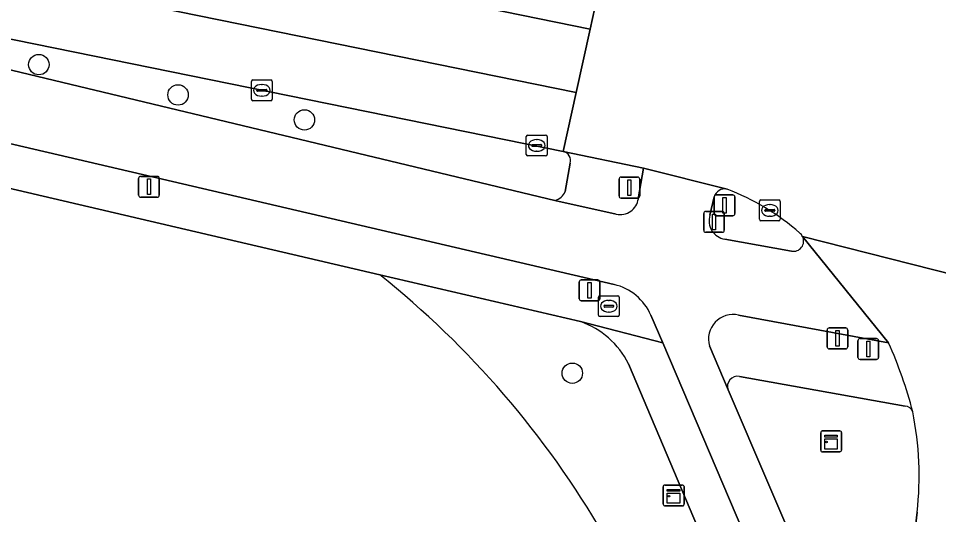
# Model space of a CAD drawing. Extents: x 157692 to 159674, y 381452 to 383291.
# Drawn here: x 158465.57 to 158509.71, y 382089.43 to 382113.23 of the extents above; entities that cross this region are included whole.
import ezdxf

# ---------------------------------------------------------------- set-up
doc = ezdxf.new("R2010")
doc.units = 0
for name, color, linetype in [('IMGEO_Berm_groen', 7, 'Continuous'), ('IMGEO_Boom', 7, 'Continuous'), ('IMGEO_Brandkraan', 7, 'Continuous'), ('IMGEO_Drukknoppaal', 7, 'Continuous'), ('IMGEO_Erf', 7, 'Continuous'), ('IMGEO_Fietspad_gesloten', 7, 'Continuous'), ('IMGEO_Groenvoorziening', 7, 'Continuous'), ('IMGEO_Kast', 7, 'Continuous'), ('IMGEO_Kolk', 7, 'Continuous'), ('IMGEO_Lichtmast', 7, 'Continuous'), ('IMGEO_Rijbaan_lokaal_gesloten', 7, 'Continuous'), ('IMGEO_Rijbaan_regionaal_gesloten', 7, 'Continuous'), ('IMGEO_Verkeerseiland_gesloten', 7, 'Continuous'), ('IMGEO_Verkeerseiland_groen', 7, 'Continuous'), ('IMGEO_Verkeersregelinstallatiepaal', 7, 'Continuous'), ('IMGEO_Voetpad_open', 7, 'Continuous')]:
    doc.layers.add(name, color=color, linetype=linetype)

msp = doc.modelspace()

# ---------------------------------------------------------------- linework, layer by layer
at = {"layer": 'IMGEO_Berm_groen'}
for points in [[(158425.894, 382120.243), (158425.259, 382119.357), (158456.228, 382112.909), (158491.301, 382104.499)], [(158491.699, 382106.851), (158425.894, 382120.243)], [(158491.8, 382104.93), (158492.033, 382106.285)]]:
    msp.add_lwpolyline(points, dxfattribs=at)
for centre, radius, start, end in [((158491.605, 382106.414), 0.447, 343.2484, 77.8418), ((158491.125, 382105.207), 0.73, 283.9684, 337.6677)]:
    msp.add_arc(centre, radius, start, end, dxfattribs=at)
at = {"layer": 'IMGEO_Boom'}
for centre in [(158466.555, 382111.014), (158473.23, 382109.56), (158479.291, 382108.363), (158492.139, 382096.215)]:
    msp.add_circle(centre, 0.489, dxfattribs=at)
at = {"layer": 'IMGEO_Brandkraan'}
for p, q in [((158493.392, 382099.002), (158493.392, 382099.854)), ((158493.467, 382099.928), (158494.319, 382099.928)), ((158493.88, 382099.708), (158493.905, 382099.708)), ((158494.393, 382099.854), (158494.393, 382099.002)), ((158493.651, 382099.422), (158493.651, 382099.434)), ((158494.089, 382099.385), (158493.691, 382099.385)), ((158493.694, 382099.471), (158494.092, 382099.471)), ((158493.903, 382099.148), (158493.878, 382099.148)), ((158494.135, 382099.434), (158494.135, 382099.422)), ((158494.319, 382098.928), (158493.467, 382098.928))]:
    msp.add_line(p, q, dxfattribs=at)
for points in [[(158493.392, 382099.002), (158493.392, 382099.854)], [(158493.467, 382099.928), (158494.319, 382099.928)], [(158494.393, 382099.854), (158494.393, 382099.002)], [(158494.319, 382098.928), (158493.467, 382098.928)]]:
    msp.add_lwpolyline(points, dxfattribs=at)
for centre, radius, start, end in [((158493.469, 382099.852), 0.0765, 91.552, 178.448), ((158493.469, 382099.852), 0.0765, 91.552, 178.448), ((158494.317, 382099.852), 0.0765, 1.552, 88.448), ((158494.317, 382099.852), 0.0765, 1.552, 88.448), ((158493.691, 382099.431), 0.0403, 85.8775, 175.7526), ((158493.688, 382099.421), 0.0366, 178.938, 274.7102), ((158494.092, 382099.428), 0.043, 264.8664, 352.4533), ((158494.096, 382099.433), 0.0386, 1.7309, 96.639), ((158493.469, 382099.004), 0.0765, 181.552, 268.448), ((158493.469, 382099.004), 0.0765, 181.552, 268.448), ((158494.317, 382099.004), 0.0765, 271.552, 358.448), ((158494.317, 382099.004), 0.0765, 271.552, 358.448)]:
    msp.add_arc(centre, radius, start, end, dxfattribs=at)
for centre, major_axis, ratio, start_param, end_param in [((158493.879, 382099.428), (-0.387, 0.002), 0.722429, 4.712389, 7.853982), ((158493.904, 382099.428), (-0.39, 0.002), 0.717154, 1.570796, 4.712389)]:
    msp.add_ellipse(centre, major_axis=major_axis, ratio=ratio, start_param=start_param, end_param=end_param, dxfattribs=at)
at = {"layer": 'IMGEO_Drukknoppaal'}
for p, q in [((158498.539, 382103.971), (158499.329, 382103.971)), ((158499.329, 382103.971), (158498.539, 382103.971)), ((158498.439, 382103.071), (158498.439, 382103.871)), ((158498.439, 382103.871), (158498.439, 382103.071)), ((158499.429, 382103.871), (158499.429, 382103.071)), ((158499.429, 382103.071), (158499.429, 382103.871)), ((158499.329, 382102.971), (158498.539, 382102.971)), ((158498.539, 382102.971), (158499.329, 382102.971)), ((158504.36, 382097.483), (158504.36, 382098.283)), ((158504.36, 382098.283), (158504.36, 382097.483)), ((158504.46, 382098.383), (158505.25, 382098.383)), ((158505.25, 382098.383), (158504.46, 382098.383)), ((158505.35, 382098.283), (158505.35, 382097.483)), ((158505.35, 382097.483), (158505.35, 382098.283)), ((158505.25, 382097.383), (158504.46, 382097.383)), ((158504.46, 382097.383), (158505.25, 382097.383))]:
    msp.add_line(p, q, dxfattribs=at)
for points in [[(158498.859, 382103.846), (158499.009, 382103.846), (158499.009, 382103.096), (158498.859, 382103.096), (158498.859, 382103.846)], [(158504.78, 382098.258), (158504.93, 382098.258), (158504.93, 382097.508), (158504.78, 382097.508), (158504.78, 382098.258)]]:
    msp.add_lwpolyline(points, dxfattribs=at)
for centre, start, end in [((158498.539, 382103.871), 90, 180), ((158498.539, 382103.871), 90, 180), ((158499.329, 382103.871), 0, 90), ((158499.329, 382103.871), 360, 90), ((158498.539, 382103.071), 180, 270), ((158498.539, 382103.071), 180, 270), ((158499.329, 382103.071), 270, 0), ((158499.329, 382103.071), 270, 0), ((158504.46, 382098.283), 90, 180), ((158504.46, 382098.283), 90, 180), ((158505.25, 382098.283), 0, 90), ((158505.25, 382098.283), 360, 90), ((158504.46, 382097.483), 180, 270), ((158504.46, 382097.483), 180, 270), ((158505.25, 382097.483), 270, 0), ((158505.25, 382097.483), 270, 0)]:
    msp.add_arc(centre, 0.1, start, end, dxfattribs=at)
at = {"layer": 'IMGEO_Erf'}
msp.add_lwpolyline([(158482.902, 382100.939), (158451.557, 382108.262)], dxfattribs=at)
msp.add_arc((158454.95, 382066.003), 44.742, 30.1206, 51.3378, dxfattribs=at)
at = {"layer": 'IMGEO_Fietspad_gesloten'}
for points in [[(158425.259, 382119.357), (158412.089, 382122.099), (158411.877, 382122.143), (158411.39, 382122.244), (158364.316, 382131.865), (158356.236, 382133.545), (158356.182, 382133.329), (158355.402, 382130.125), (158363.947, 382128.382), (158413.639, 382118.174), (158421.294, 382116.601), (158452.239, 382110.244), (158494.143, 382100.466)], [(158494.247, 382103.843), (158491.301, 382104.499), (158456.228, 382112.909), (158425.259, 382119.357)], [(158499.559, 382105.048), (158495.56, 382106.047), (158495.305, 382104.583)], [(158498.735, 382103.787), (158498.935, 382104.675)], [(158502.65, 382102.068), (158499.453, 382102.645)], [(158500.113, 382099.002), (158507.31, 382097.668), (158503.18, 382102.771)], [(158495.907, 382098.995), (158496.472, 382097.668), (158503.557, 382081.036)], [(158505.721, 382071.117), (158506.522, 382079.024), (158505.463, 382081.757), (158499.613, 382095.423), (158498.711, 382097.521)]]:
    msp.add_lwpolyline(points, dxfattribs=at)
for centre, radius, start, end in [((158499.466, 382104.495), 0.561, 80.4847, 161.2535), ((158494.433, 382104.704), 0.881, 257.8396, 352.1008), ((158499.583, 382103.523), 0.888, 162.7237, 261.5932), ((158502.741, 382102.551), 0.491, 259.356, 26.6179), ((158493.574, 382097.99), 2.541, 23.3007, 77.0498), ((158499.853, 382097.844), 1.187, 77.3327, 195.8066)]:
    msp.add_arc(centre, radius, start, end, dxfattribs=at)
at = {"layer": 'IMGEO_Groenvoorziening'}
for points in [[(158492.532, 382098.689), (158482.902, 382100.939)], [(158502.514, 382078.537), (158494.827, 382096.666)]]:
    msp.add_lwpolyline(points, dxfattribs=at)
for centre, radius, start, end in [((158454.95, 382066.003), 44.742, 30.1206, 51.3378), ((158491.216, 382094.883), 4.027, 26.2802, 70.9287)]:
    msp.add_arc(centre, radius, start, end, dxfattribs=at)
at = {"layer": 'IMGEO_Kast'}
for p, q in [((158504.051, 382092.522), (158504.051, 382093.363)), ((158504.051, 382093.363), (158504.051, 382092.522)), ((158504.126, 382093.447), (158504.967, 382093.447)), ((158504.967, 382093.447), (158504.126, 382093.447)), ((158505.051, 382093.372), (158505.051, 382092.531)), ((158505.051, 382092.531), (158505.051, 382093.372)), ((158504.976, 382092.447), (158504.135, 382092.447)), ((158504.135, 382092.447), (158504.976, 382092.447)), ((158496.499, 382089.927), (158496.499, 382090.768)), ((158496.499, 382090.768), (158496.499, 382089.927)), ((158496.574, 382090.852), (158497.415, 382090.852)), ((158497.415, 382090.852), (158496.574, 382090.852)), ((158497.499, 382090.777), (158497.499, 382089.936)), ((158497.499, 382089.936), (158497.499, 382090.777)), ((158497.424, 382089.852), (158496.583, 382089.852)), ((158496.583, 382089.852), (158497.424, 382089.852))]:
    msp.add_line(p, q, dxfattribs=at)
for points in [[(158504.246, 382093.237), (158504.846, 382093.237), (158504.846, 382093.152), (158504.246, 382093.152), (158504.246, 382093.237)], [(158504.246, 382093.062), (158504.846, 382093.062), (158504.846, 382092.573), (158504.246, 382092.573), (158504.246, 382093.062)], [(158496.694, 382090.642), (158497.294, 382090.642), (158497.294, 382090.557), (158496.694, 382090.557), (158496.694, 382090.642)], [(158496.694, 382090.467), (158497.294, 382090.467), (158497.294, 382089.978), (158496.694, 382089.978), (158496.694, 382090.467)]]:
    msp.add_lwpolyline(points, dxfattribs=at)
for centre in [(158504.33, 382092.911), (158496.778, 382090.316)]:
    msp.add_circle(centre, 0.0377, dxfattribs=at)
for centre, start, end in [((158504.129, 382093.369), 92.4484, 184.2845), ((158504.129, 382093.369), 92.4484, 184.2845), ((158504.973, 382093.369), 2.4484, 94.2845), ((158504.973, 382093.369), 2.4484, 94.2845), ((158504.129, 382092.525), 182.4484, 274.2845), ((158504.129, 382092.525), 182.4484, 274.2845), ((158504.973, 382092.525), 272.4484, 4.2845), ((158504.973, 382092.525), 272.4484, 4.2845), ((158496.577, 382090.774), 92.4484, 184.2845), ((158496.577, 382090.774), 92.4484, 184.2845), ((158497.421, 382090.774), 2.4484, 94.2845), ((158497.421, 382090.774), 2.4484, 94.2845), ((158496.577, 382089.93), 182.4484, 274.2845), ((158496.577, 382089.93), 182.4484, 274.2845), ((158497.421, 382089.93), 272.4484, 4.2845), ((158497.421, 382089.93), 272.4484, 4.2845)]:
    msp.add_arc(centre, 0.0779, start, end, dxfattribs=at)
at = {"layer": 'IMGEO_Kolk'}
for p, q in [((158476.75, 382109.354), (158476.75, 382110.206)), ((158476.825, 382110.28), (158477.677, 382110.28)), ((158477.751, 382110.206), (158477.751, 382109.354)), ((158477.009, 382109.774), (158477.009, 382109.786)), ((158477.447, 382109.737), (158477.049, 382109.737)), ((158477.052, 382109.823), (158477.45, 382109.823)), ((158477.238, 382110.06), (158477.263, 382110.06)), ((158477.493, 382109.786), (158477.493, 382109.774)), ((158477.677, 382109.28), (158476.825, 382109.28)), ((158477.261, 382109.5), (158477.236, 382109.5)), ((158489.933, 382106.711), (158489.933, 382107.563)), ((158490.008, 382107.637), (158490.86, 382107.637)), ((158490.934, 382107.563), (158490.934, 382106.711)), ((158490.192, 382107.131), (158490.192, 382107.143)), ((158490.63, 382107.094), (158490.232, 382107.094)), ((158490.235, 382107.18), (158490.633, 382107.18)), ((158490.421, 382107.417), (158490.446, 382107.417)), ((158490.676, 382107.143), (158490.676, 382107.131)), ((158490.86, 382106.637), (158490.008, 382106.637)), ((158490.444, 382106.857), (158490.419, 382106.857)), ((158501.112, 382103.596), (158501.112, 382104.448)), ((158501.187, 382104.522), (158502.039, 382104.522)), ((158502.113, 382104.448), (158502.113, 382103.596)), ((158501.371, 382104.016), (158501.371, 382104.028)), ((158501.809, 382103.979), (158501.411, 382103.979)), ((158501.414, 382104.065), (158501.812, 382104.065)), ((158501.6, 382104.302), (158501.625, 382104.302)), ((158501.855, 382104.028), (158501.855, 382104.016)), ((158502.039, 382103.522), (158501.187, 382103.522)), ((158501.623, 382103.742), (158501.598, 382103.742))]:
    msp.add_line(p, q, dxfattribs=at)
for points in [[(158476.75, 382109.354), (158476.75, 382110.206)], [(158476.825, 382110.28), (158477.677, 382110.28)], [(158477.751, 382110.206), (158477.751, 382109.354)], [(158477.677, 382109.28), (158476.825, 382109.28)], [(158489.933, 382106.711), (158489.933, 382107.563)], [(158490.008, 382107.637), (158490.86, 382107.637)], [(158490.934, 382107.563), (158490.934, 382106.711)], [(158490.86, 382106.637), (158490.008, 382106.637)], [(158501.112, 382103.596), (158501.112, 382104.448)], [(158501.187, 382104.522), (158502.039, 382104.522)], [(158502.113, 382104.448), (158502.113, 382103.596)], [(158502.039, 382103.522), (158501.187, 382103.522)]]:
    msp.add_lwpolyline(points, dxfattribs=at)
for centre, radius, start, end in [((158476.827, 382110.204), 0.0765, 91.552, 178.448), ((158476.827, 382110.204), 0.0765, 91.552, 178.448), ((158477.675, 382110.204), 0.0765, 1.552, 88.448), ((158477.675, 382110.204), 0.0765, 1.552, 88.448), ((158477.049, 382109.783), 0.0403, 85.8775, 175.7526), ((158477.046, 382109.773), 0.0366, 178.938, 274.7102), ((158477.45, 382109.78), 0.043, 264.8664, 352.4533), ((158477.454, 382109.785), 0.0386, 1.7309, 96.639), ((158476.827, 382109.356), 0.0765, 181.552, 268.448), ((158476.827, 382109.356), 0.0765, 181.552, 268.448), ((158477.675, 382109.356), 0.0765, 271.552, 358.448), ((158477.675, 382109.356), 0.0765, 271.552, 358.448), ((158490.01, 382107.561), 0.0765, 91.552, 178.448), ((158490.01, 382107.561), 0.0765, 91.552, 178.448), ((158490.858, 382107.561), 0.0765, 1.552, 88.448), ((158490.858, 382107.561), 0.0765, 1.552, 88.448), ((158490.232, 382107.14), 0.0403, 85.8775, 175.7526), ((158490.229, 382107.13), 0.0366, 178.938, 274.7102), ((158490.633, 382107.137), 0.043, 264.8664, 352.4533), ((158490.637, 382107.142), 0.0386, 1.7309, 96.639), ((158490.01, 382106.713), 0.0765, 181.552, 268.448), ((158490.01, 382106.713), 0.0765, 181.552, 268.448), ((158490.858, 382106.713), 0.0765, 271.552, 358.448), ((158490.858, 382106.713), 0.0765, 271.552, 358.448), ((158501.189, 382104.446), 0.0765, 91.552, 178.448), ((158501.189, 382104.446), 0.0765, 91.552, 178.448), ((158502.037, 382104.446), 0.0765, 1.552, 88.448), ((158502.037, 382104.446), 0.0765, 1.552, 88.448), ((158501.411, 382104.025), 0.0403, 85.8775, 175.7526), ((158501.408, 382104.015), 0.0366, 178.938, 274.7102), ((158501.812, 382104.022), 0.043, 264.8664, 352.4533), ((158501.816, 382104.027), 0.0386, 1.7309, 96.639), ((158501.189, 382103.598), 0.0765, 181.552, 268.448), ((158501.189, 382103.598), 0.0765, 181.552, 268.448), ((158502.037, 382103.598), 0.0765, 271.552, 358.448), ((158502.037, 382103.598), 0.0765, 271.552, 358.448)]:
    msp.add_arc(centre, radius, start, end, dxfattribs=at)
for centre, major_axis, ratio, start_param, end_param in [((158477.237, 382109.78), (-0.387, 0.002), 0.722429, 4.712389, 7.853982), ((158477.262, 382109.78), (-0.39, 0.002), 0.717154, 1.570796, 4.712389), ((158490.42, 382107.137), (-0.387, 0.002), 0.722429, 4.712389, 7.853982), ((158490.445, 382107.137), (-0.39, 0.002), 0.717154, 1.570796, 4.712389), ((158501.599, 382104.022), (-0.387, 0.002), 0.722429, 4.712389, 7.853982), ((158501.624, 382104.022), (-0.39, 0.002), 0.717154, 1.570796, 4.712389)]:
    msp.add_ellipse(centre, major_axis=major_axis, ratio=ratio, start_param=start_param, end_param=end_param, dxfattribs=at)
at = {"layer": 'IMGEO_Lichtmast'}
for p, q in [((158471.341, 382104.756), (158471.341, 382105.556)), ((158471.341, 382105.556), (158471.341, 382104.756)), ((158471.441, 382105.656), (158472.231, 382105.656)), ((158472.231, 382105.656), (158471.441, 382105.656)), ((158472.331, 382105.556), (158472.331, 382104.756)), ((158472.331, 382104.756), (158472.331, 382105.556)), ((158472.231, 382104.656), (158471.441, 382104.656)), ((158471.441, 382104.656), (158472.231, 382104.656)), ((158492.47, 382099.789), (158492.47, 382100.589)), ((158492.47, 382100.589), (158492.47, 382099.789)), ((158492.57, 382100.689), (158493.36, 382100.689)), ((158493.36, 382100.689), (158492.57, 382100.689)), ((158493.46, 382100.589), (158493.46, 382099.789)), ((158493.46, 382099.789), (158493.46, 382100.589)), ((158493.36, 382099.689), (158492.57, 382099.689)), ((158492.57, 382099.689), (158493.36, 382099.689))]:
    msp.add_line(p, q, dxfattribs=at)
for points in [[(158471.761, 382105.531), (158471.911, 382105.531), (158471.911, 382104.781), (158471.761, 382104.781), (158471.761, 382105.531)], [(158492.89, 382100.564), (158493.04, 382100.564), (158493.04, 382099.814), (158492.89, 382099.814), (158492.89, 382100.564)]]:
    msp.add_lwpolyline(points, dxfattribs=at)
for centre, start, end in [((158471.441, 382105.556), 90, 180), ((158471.441, 382105.556), 90, 180), ((158472.231, 382105.556), 0, 90), ((158472.231, 382105.556), 360, 90), ((158471.441, 382104.756), 180, 270), ((158471.441, 382104.756), 180, 270), ((158472.231, 382104.756), 270, 0), ((158472.231, 382104.756), 270, 0), ((158492.57, 382100.589), 90, 180), ((158492.57, 382100.589), 90, 180), ((158493.36, 382100.589), 0, 90), ((158493.36, 382100.589), 360, 90), ((158492.57, 382099.789), 180, 270), ((158492.57, 382099.789), 180, 270), ((158493.36, 382099.789), 270, 0), ((158493.36, 382099.789), 270, 0)]:
    msp.add_arc(centre, 0.1, start, end, dxfattribs=at)
at = {"layer": 'IMGEO_Rijbaan_lokaal_gesloten'}
for points in [[(158518.316, 382099.168), (158514.704, 382099.841), (158503.18, 382102.771), (158507.31, 382097.668)], [(158508.677, 382089.551), (158507.47, 382079.17)]]:
    msp.add_lwpolyline(points, dxfattribs=at)
for centre, radius, start, end in [((158487.572, 382088.906), 21.595, 14.6418, 23.9367), ((158492.962, 382091.274), 15.809, 353.7434, 11.276)]:
    msp.add_arc(centre, radius, start, end, dxfattribs=at)
at = {"layer": 'IMGEO_Rijbaan_regionaal_gesloten'}
for points in [[(158357.221, 382143.564), (158352.288, 382144.578), (158344.713, 382146.125), (158340.949, 382146.89), (158338.533, 382147.375), (158336.056, 382144.815), (158342.459, 382143.505), (158399.506, 382131.779), (158492.993, 382112.71), (158493.673, 382115.792), (158432.909, 382128.16), (158418.987, 382131.007), (158391.171, 382136.694), (158390.605, 382136.81), (158386.686, 382137.51), (158371.964, 382140.573)], [(158342.459, 382143.505), (158336.056, 382144.815), (158333.614, 382142.258), (158339.99, 382140.943), (158345.487, 382139.811), (158346.937, 382139.54), (158358.314, 382137.179), (158385.572, 382131.651), (158389.479, 382130.608), (158492.324, 382109.681), (158492.993, 382112.71), (158399.506, 382131.779)]]:
    msp.add_lwpolyline(points, close=True, dxfattribs=at)
for points in [[(158412.732, 382122.922), (158425.894, 382120.243), (158491.699, 382106.851), (158492.324, 382109.681), (158389.479, 382130.608)], [(158504.537, 382116.523), (158502.064, 382117.001), (158498.166, 382117.835), (158494.288, 382118.578), (158493.673, 382115.792), (158492.993, 382112.71), (158492.324, 382109.681), (158491.699, 382106.851), (158495.56, 382106.047), (158499.559, 382105.048)], [(158503.18, 382102.771), (158514.704, 382099.841)]]:
    msp.add_lwpolyline(points, dxfattribs=at)
for centre, radius, start, end in [((158495.263, 382094.022), 11.833, 48.8541, 68.7128), ((158502.736, 382102.546), 0.498, 26.8927, 51.0282)]:
    msp.add_arc(centre, radius, start, end, dxfattribs=at)
at = {"layer": 'IMGEO_Verkeerseiland_gesloten'}
for points in [[(158498.935, 382104.675), (158498.735, 382103.787)], [(158499.453, 382102.645), (158502.65, 382102.068)]]:
    msp.add_lwpolyline(points, dxfattribs=at)
for centre, radius, start, end in [((158499.466, 382104.495), 0.561, 80.4847, 161.2535), ((158495.263, 382094.022), 11.833, 48.8541, 68.7128), ((158499.583, 382103.523), 0.888, 162.7237, 261.5932), ((158502.741, 382102.551), 0.491, 259.356, 26.6179), ((158502.736, 382102.546), 0.498, 26.8927, 51.0282)]:
    msp.add_arc(centre, radius, start, end, dxfattribs=at)
at = {"layer": 'IMGEO_Verkeerseiland_groen'}
for points in [[(158508.104, 382094.635), (158500.152, 382096.058)], [(158499.613, 382095.423), (158505.463, 382081.757), (158506.522, 382079.024)], [(158507.47, 382079.17), (158508.677, 382089.551)]]:
    msp.add_lwpolyline(points, dxfattribs=at)
for centre, radius, start, end in [((158500.058, 382095.591), 0.476, 78.633, 200.7166), ((158508.078, 382094.223), 0.413, 20.1351, 86.4296), ((158492.962, 382091.274), 15.809, 353.7434, 11.276)]:
    msp.add_arc(centre, radius, start, end, dxfattribs=at)
at = {"layer": 'IMGEO_Verkeersregelinstallatiepaal'}
for p, q in [((158494.38, 382104.717), (158494.38, 382105.517)), ((158494.38, 382105.517), (158494.38, 382104.717)), ((158494.48, 382105.617), (158495.27, 382105.617)), ((158495.27, 382105.617), (158494.48, 382105.617)), ((158495.37, 382105.517), (158495.37, 382104.717)), ((158495.37, 382104.717), (158495.37, 382105.517)), ((158495.27, 382104.617), (158494.48, 382104.617)), ((158494.48, 382104.617), (158495.27, 382104.617)), ((158498.943, 382103.869), (158498.943, 382104.669)), ((158498.943, 382104.669), (158498.943, 382103.869)), ((158499.043, 382104.769), (158499.833, 382104.769)), ((158499.833, 382104.769), (158499.043, 382104.769)), ((158499.933, 382104.669), (158499.933, 382103.869)), ((158499.933, 382103.869), (158499.933, 382104.669)), ((158499.833, 382103.769), (158499.043, 382103.769)), ((158499.043, 382103.769), (158499.833, 382103.769)), ((158505.838, 382096.974), (158505.838, 382097.774)), ((158505.838, 382097.774), (158505.838, 382096.974)), ((158505.938, 382097.874), (158506.728, 382097.874)), ((158506.728, 382097.874), (158505.938, 382097.874)), ((158506.828, 382097.774), (158506.828, 382096.974)), ((158506.828, 382096.974), (158506.828, 382097.774)), ((158506.728, 382096.874), (158505.938, 382096.874)), ((158505.938, 382096.874), (158506.728, 382096.874))]:
    msp.add_line(p, q, dxfattribs=at)
for points in [[(158494.8, 382105.492), (158494.95, 382105.492), (158494.95, 382104.742), (158494.8, 382104.742), (158494.8, 382105.492)], [(158499.363, 382104.644), (158499.513, 382104.644), (158499.513, 382103.894), (158499.363, 382103.894), (158499.363, 382104.644)], [(158506.258, 382097.749), (158506.408, 382097.749), (158506.408, 382096.999), (158506.258, 382096.999), (158506.258, 382097.749)]]:
    msp.add_lwpolyline(points, dxfattribs=at)
for centre, start, end in [((158494.48, 382105.517), 90, 180), ((158494.48, 382105.517), 90, 180), ((158495.27, 382105.517), 0, 90), ((158495.27, 382105.517), 360, 90), ((158494.48, 382104.717), 180, 270), ((158494.48, 382104.717), 180, 270), ((158495.27, 382104.717), 270, 0), ((158495.27, 382104.717), 270, 0), ((158499.043, 382104.669), 90, 180), ((158499.043, 382104.669), 90, 180), ((158499.833, 382104.669), 0, 90), ((158499.833, 382104.669), 360, 90), ((158499.043, 382103.869), 180, 270), ((158499.043, 382103.869), 180, 270), ((158499.833, 382103.869), 270, 0), ((158499.833, 382103.869), 270, 0), ((158505.938, 382097.774), 90, 180), ((158505.938, 382097.774), 90, 180), ((158506.728, 382097.774), 0, 90), ((158506.728, 382097.774), 360, 90), ((158505.938, 382096.974), 180, 270), ((158505.938, 382096.974), 180, 270), ((158506.728, 382096.974), 270, 0), ((158506.728, 382096.974), 270, 0)]:
    msp.add_arc(centre, 0.1, start, end, dxfattribs=at)
at = {"layer": 'IMGEO_Voetpad_open'}
for points in [[(158452.239, 382110.244), (158421.294, 382116.601), (158420.864, 382114.543), (158451.557, 382108.262), (158482.902, 382100.939), (158492.532, 382098.689), (158496.472, 382097.668), (158495.907, 382098.995)], [(158494.143, 382100.466), (158452.239, 382110.244)], [(158495.305, 382104.583), (158495.56, 382106.047), (158491.699, 382106.851)], [(158492.033, 382106.285), (158491.8, 382104.93)], [(158491.301, 382104.499), (158494.247, 382103.843)], [(158503.557, 382081.036), (158496.472, 382097.668), (158492.532, 382098.689)], [(158507.31, 382097.668), (158500.113, 382099.002)], [(158498.711, 382097.521), (158499.613, 382095.423)], [(158494.827, 382096.666), (158502.514, 382078.537)], [(158500.152, 382096.058), (158508.104, 382094.635)]]:
    msp.add_lwpolyline(points, dxfattribs=at)
for centre, radius, start, end in [((158491.605, 382106.414), 0.447, 343.2484, 77.8418), ((158491.125, 382105.207), 0.73, 283.9684, 337.6677), ((158494.433, 382104.704), 0.881, 257.8396, 352.1008), ((158493.574, 382097.99), 2.541, 23.3007, 77.0498), ((158491.216, 382094.883), 4.027, 26.2802, 70.9287), ((158499.853, 382097.844), 1.187, 77.3327, 195.8066), ((158487.572, 382088.906), 21.595, 14.6418, 23.9367), ((158500.058, 382095.591), 0.476, 78.633, 200.7166), ((158508.078, 382094.223), 0.413, 20.1351, 86.4296)]:
    msp.add_arc(centre, radius, start, end, dxfattribs=at)

doc.saveas('drawing.dxf')
